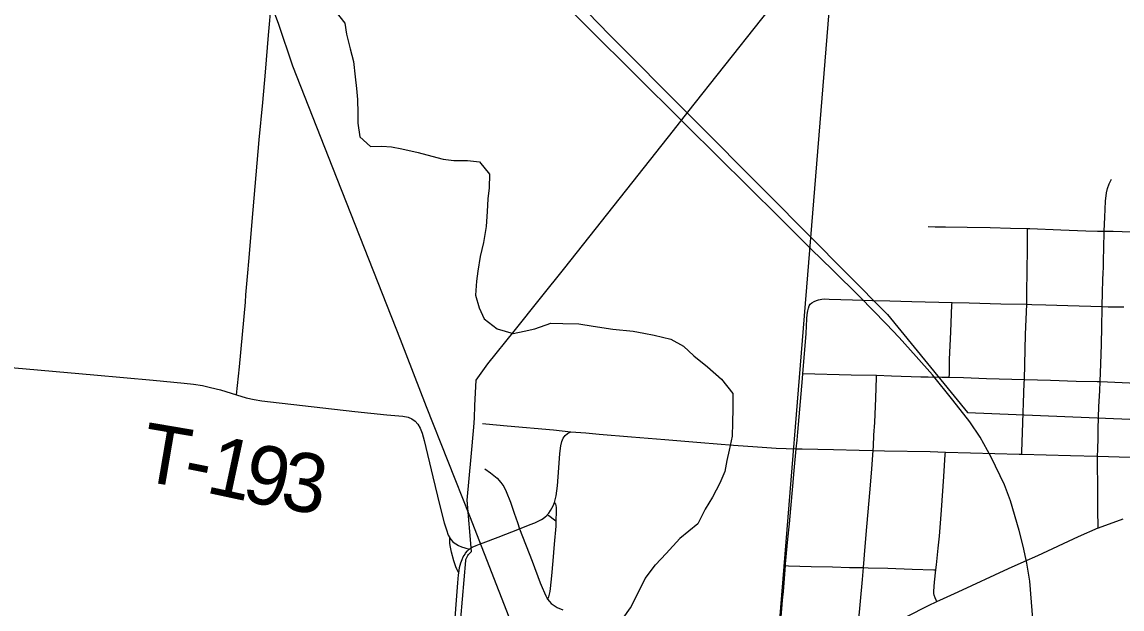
# Model space of a CAD drawing. Extents: x 0 to 1101, y 0 to 440.
# Drawn here: x 839.64 to 840.701, y 377.319 to 377.885 of the extents above; entities that cross this region are included whole.
import ezdxf

# ---------------------------------------------------------------- set-up
doc = ezdxf.new("R2010")
doc.units = 0
for name, color, linetype in [('GM_X_City_Street', 7, 'Continuous'), ('GM_X_Corporation', 7, 'Continuous'), ('GM_X_County_Road', 7, 'Continuous'), ('GM_X_Minor_River', 7, 'Continuous'), ('GM_X_Rail_Line', 7, 'Continuous'), ('GM_X_Section', 7, 'Continuous'), ('GM_X_State_Route', 7, 'Continuous'), ('GM_X_Township_Road', 7, 'Continuous'), ('GM_X_Township_Road_Text', 7, 'Continuous')]:
    doc.layers.add(name, color=color, linetype=linetype)

msp = doc.modelspace()

# ---------------------------------------------------------------- linework, layer by layer
at = {"layer": 'GM_X_City_Street'}
for points in [[(840.6776, 377.3969), (840.6773, 377.4146), (840.6772, 377.434), (840.677, 377.4612), (840.6771, 377.4659), (840.6772, 377.4723), (840.6776, 377.4837), (840.6778, 377.4924), (840.6784, 377.5138), (840.6792, 377.5291), (840.6796, 377.5378), (840.6803, 377.555), (840.6809, 377.5736), (840.6811, 377.5908), (840.6815, 377.6087), (840.6816, 377.6103), (840.6818, 377.624), (840.6822, 377.6357), (840.6825, 377.6431), (840.6827, 377.6474), (840.6827, 377.6543), (840.683, 377.6673), (840.6836, 377.6821), (840.6836, 377.683), (840.6841, 377.6965), (840.6849, 377.7119), (840.6857, 377.7199), (840.6866, 377.7241), (840.6884, 377.7287), (840.6904, 377.7332)], [(840.5138, 377.6873), (840.5205, 377.6872), (840.5305, 377.6871), (840.5513, 377.6867), (840.5736, 377.6863), (840.5931, 377.6859), (840.6094, 377.6854), (840.6119, 377.6854), (840.6415, 377.6842), (840.6657, 377.6833), (840.6771, 377.683), (840.6836, 377.683), (840.692, 377.6829), (840.7186, 377.6821), (840.7414, 377.6814), (840.756, 377.6807), (840.7618, 377.6805), (840.7818, 377.6798), (840.8067, 377.6788), (840.8266, 377.6784), (840.8293, 377.6783)], [(840.6065, 377.5399), (840.6077, 377.5834), (840.6087, 377.6125), (840.6088, 377.6193), (840.609, 377.6288), (840.6092, 377.6391), (840.6096, 377.6714), (840.6094, 377.6842), (840.6094, 377.6854)], [(840.3929, 377.5457), (840.3954, 377.5762), (840.3959, 377.5843), (840.3967, 377.5984), (840.3969, 377.6025), (840.3975, 377.606), (840.3981, 377.6087), (840.3989, 377.6108), (840.4, 377.6125), (840.4016, 377.6139), (840.4037, 377.6152), (840.4061, 377.6162)], [(840.4061, 377.6162), (840.408, 377.6168), (840.4111, 377.6173), (840.4138, 377.6176), (840.4181, 377.6175), (840.4406, 377.6167), (840.4599, 377.6162), (840.4768, 377.6158), (840.4978, 377.6152), (840.5368, 377.6142), (840.5532, 377.6137), (840.5839, 377.6129), (840.6087, 377.6125), (840.6137, 377.6123), (840.6271, 377.6119), (840.6485, 377.6113), (840.6816, 377.6103), (840.6872, 377.6101), (840.7024, 377.6099)], [(840.534, 377.542), (840.5341, 377.5451), (840.5344, 377.5592), (840.5354, 377.5859), (840.5366, 377.6119), (840.5368, 377.6142)], [(840.4468, 377.2877), (840.4466, 377.2893), (840.4462, 377.2921), (840.4462, 377.2951), (840.4466, 377.3052), (840.4503, 377.347), (840.4512, 377.3585), (840.4528, 377.3789), (840.4544, 377.3978), (840.4576, 377.434), (840.4592, 377.4537), (840.4605, 377.4713), (840.4608, 377.4755), (840.4614, 377.4862), (840.4621, 377.4984), (840.4633, 377.5219), (840.4638, 377.5417), (840.4639, 377.5439)], [(840.6039, 377.4679), (840.6039, 377.4701), (840.6046, 377.4888), (840.6064, 377.5365), (840.6065, 377.5399)], [(840.0839, 377.4973), (840.087, 377.497), (840.1074, 377.4951), (840.1521, 377.4913), (840.1689, 377.4893)], [(840.1689, 377.4893), (840.1737, 377.4891), (840.1835, 377.4884), (840.1964, 377.4873), (840.2275, 377.4845), (840.2598, 377.4819), (840.2943, 377.4792), (840.3258, 377.4767), (840.3489, 377.475), (840.3671, 377.4738), (840.3862, 377.4731)], [(840.3672, 377.2481), (840.3674, 377.255), (840.3679, 377.2655), (840.3726, 377.3188), (840.3733, 377.327), (840.3741, 377.3355), (840.3761, 377.3604), (840.3762, 377.362), (840.3784, 377.386), (840.3799, 377.4007), (840.3812, 377.4155), (840.383, 377.4369), (840.3843, 377.452), (840.3862, 377.4731)], [(840.3862, 377.4731), (840.3922, 377.4729), (840.4222, 377.4724), (840.4472, 377.4717), (840.4605, 377.4713), (840.4717, 377.471), (840.5157, 377.4703), (840.5303, 377.4699), (840.5546, 377.4693), (840.6014, 377.468), (840.6039, 377.4679), (840.651, 377.4667), (840.6771, 377.4659), (840.7505, 377.4636), (840.7549, 377.4635), (840.7931, 377.4629), (840.8223, 377.4623), (840.8243, 377.4623)], [(840.5221, 377.3257), (840.5215, 377.327), (840.5205, 377.3292), (840.5196, 377.3319), (840.5192, 377.3335), (840.519, 377.3359), (840.5197, 377.3444), (840.521, 377.3565), (840.5216, 377.3613), (840.5234, 377.3773), (840.5246, 377.3888), (840.5264, 377.4138), (840.5287, 377.4464), (840.5302, 377.4676), (840.5303, 377.4699)], [(840.086, 377.4538), (840.0914, 377.4499), (840.0978, 377.4447), (840.1015, 377.4407), (840.1042, 377.4367), (840.1066, 377.4318), (840.1107, 377.4215), (840.1143, 377.4109), (840.1174, 377.4021), (840.1196, 377.396), (840.1316, 377.3648), (840.1395, 377.3438), (840.1413, 377.3393), (840.1435, 377.3343), (840.1449, 377.3313), (840.1466, 377.3279), (840.1484, 377.3257), (840.1501, 377.324), (840.1518, 377.3227), (840.1559, 377.32), (840.1612, 377.3177)], [(840.1466, 377.3279), (840.1477, 377.3302), (840.1485, 377.3329), (840.1491, 377.3354), (840.1495, 377.3383), (840.1508, 377.3507), (840.1519, 377.3651), (840.1532, 377.381), (840.1547, 377.3983), (840.1548, 377.4034), (840.1552, 377.4128), (840.1552, 377.4166), (840.1549, 377.4183), (840.1544, 377.4197), (840.1533, 377.4213)], [(840.1463, 377.4095), (840.1476, 377.4086), (840.1532, 377.4046), (840.1548, 377.4034)], [(840.493, 377.3115), (840.5141, 377.3219), (840.5221, 377.3257), (840.5286, 377.3287), (840.5426, 377.3352), (840.5912, 377.3577), (840.6063, 377.3643), (840.6194, 377.3702), (840.6586, 377.3885), (840.6776, 377.3969), (840.6779, 377.397), (840.7018, 377.4055)], [(840.3761, 377.3604), (840.3788, 377.3603), (840.4007, 377.3597), (840.4215, 377.3591), (840.4378, 377.3587), (840.4512, 377.3585), (840.4558, 377.3584), (840.4749, 377.3578), (840.4982, 377.357), (840.5193, 377.3565), (840.521, 377.3565)]]:
    msp.add_lwpolyline(points, dxfattribs=at)
at = {"layer": 'GM_X_Corporation'}
msp.add_lwpolyline([(840.0614, 377.2907), (840.0676, 377.3655), (840.0678, 377.3662), (840.0681, 377.3671), (840.0686, 377.3683), (840.0692, 377.3694), (840.0697, 377.3703), (840.0703, 377.3711), (840.071, 377.3719), (840.0715, 377.3725), (840.0722, 377.3731), (840.0728, 377.3736), (840.0733, 377.374), (840.0691, 377.4235), (840.0728, 377.4653), (840.0754, 377.494), (840.0759, 377.5025), (840.0764, 377.5148), (840.0776, 377.5391), (840.0889, 377.555), (840.1143, 377.5866), (840.1398, 377.6184), (840.1631, 377.6474), (840.2338, 377.7368), (840.268, 377.7801), (840.2819, 377.7976), (840.4245, 377.9781)], dxfattribs=at)
at = {"layer": 'GM_X_County_Road'}
msp.add_lwpolyline([(840.0608, 377.353), (840.0594, 377.3562), (840.0581, 377.3591), (840.0561, 377.3651), (840.0539, 377.3733), (840.053, 377.3781), (840.0524, 377.3816), (840.0524, 377.3847), (840.0524, 377.3868)], dxfattribs=at)
at = {"layer": 'GM_X_Minor_River'}
for points in [[(839.94, 377.8972), (839.9511, 377.8834), (839.9525, 377.8728), (839.956, 377.8587), (839.9592, 377.8465), (839.9608, 377.8316), (839.9622, 377.8206), (839.9631, 377.81), (839.9636, 377.7967), (839.9635, 377.7872), (839.9655, 377.7739), (839.9756, 377.7646), (839.9866, 377.7648), (839.9961, 377.7643), (840.0059, 377.7622), (840.0218, 377.7589), (840.035, 377.7552), (840.0459, 377.7524), (840.0561, 377.751), (840.0694, 377.7512), (840.0808, 377.7499), (840.0904, 377.7379), (840.0902, 377.7247), (840.0889, 377.7141), (840.0883, 377.7019), (840.0873, 377.6875), (840.0847, 377.672), (840.0814, 377.6584), (840.0793, 377.6444), (840.078, 377.6346), (840.077, 377.6213)], [(840.077, 377.6213), (840.0806, 377.6091), (840.0853, 377.5984), (840.098, 377.5887), (840.1135, 377.5843), (840.1238, 377.5864), (840.1344, 377.5888), (840.1497, 377.5942), (840.1611, 377.594), (840.1766, 377.5934), (840.1906, 377.5912), (840.2095, 377.5883), (840.2292, 377.5864), (840.2395, 377.5847), (840.2493, 377.5826), (840.2655, 377.5789), (840.2775, 377.5719), (840.2876, 377.5626), (840.3007, 377.5521), (840.3142, 377.5401), (840.3253, 377.5263), (840.3254, 377.5119), (840.3248, 377.4982), (840.3246, 377.4853), (840.3217, 377.4717), (840.3196, 377.4619), (840.3175, 377.4513), (840.3128, 377.44), (840.3057, 377.4265), (840.2987, 377.4148), (840.2916, 377.4006), (840.2742, 377.3866)], [(840.2195, 377.3097), (840.2265, 377.3198), (840.234, 377.3341), (840.2408, 377.3481), (840.2505, 377.3612), (840.261, 377.372), (840.2742, 377.3866)]]:
    msp.add_lwpolyline(points, dxfattribs=at)
at = {"layer": 'GM_X_Rail_Line'}
for points in [[(839.8789, 379.3264), (839.8118, 378.979), (839.799, 378.907), (839.7936, 378.8544), (839.7913, 378.8138), (839.7881, 378.7403), (839.7867, 378.6724), (839.798, 378.5884), (839.8359, 378.4179), (839.9024, 378.2551), (839.9828, 378.1152), (840.0587, 378.0246), (840.2064, 377.8723), (840.3593, 377.7186), (840.4745, 377.6025), (840.5516, 377.5079), (840.8256, 377.4968), (840.8234, 377.4494), (840.8342, 377.3998), (840.8845, 377.2597), (840.9008, 377.1922), (840.9076, 377.1505), (840.9245, 377.0376), (840.9467, 376.9246)], [(840.2345, 376.9923), (840.2188, 377.0325), (840.1332, 377.2501), (840.114, 377.2992), (840.0714, 377.4081), (840.0297, 377.5135), (840.0045, 377.5784), (839.9394, 377.7439), (839.9008, 377.8421), (839.8871, 377.8831), (839.8735, 377.9192)], [(840.6176, 377.2725), (840.6117, 377.3453), (840.609, 377.3628), (840.6052, 377.3793), (840.6016, 377.3943), (840.5932, 377.4229), (840.5873, 377.4382), (840.5745, 377.4649), (840.5637, 377.4842), (840.554, 377.4991), (840.5374, 377.5198), (840.5177, 377.5444), (840.5022, 377.5621), (840.4858, 377.5804), (840.4732, 377.5937), (840.4477, 377.6197), (840.4215, 377.6455), (840.4007, 377.6657), (840.3703, 377.696), (840.2804, 377.7849), (840.227, 377.8383), (840.1541, 377.9106)]]:
    msp.add_lwpolyline(points, dxfattribs=at)
at = {"layer": 'GM_X_Section'}
msp.add_lwpolyline([(841.4351, 377.8872), (841.3335, 376.8864), (840.3439, 376.9792), (840.4251, 377.982)], close=True, dxfattribs=at)
at = {"layer": 'GM_X_State_Route'}
for points in [[(840.3862, 377.4731), (840.3873, 377.4814), (840.3881, 377.489), (840.3925, 377.541), (840.3929, 377.5457)], [(840.3929, 377.5457), (840.4394, 377.5444), (840.4639, 377.5439), (840.4782, 377.5434), (840.5067, 377.5425), (840.5138, 377.5424)], [(840.5138, 377.5424), (840.527, 377.5422), (840.534, 377.542), (840.5477, 377.5417), (840.5698, 377.541), (840.6065, 377.5399), (840.6316, 377.5391), (840.6566, 377.5383), (840.6767, 377.5378), (840.6796, 377.5378), (840.7079, 377.5368), (840.7245, 377.5364), (840.7407, 377.536), (840.7536, 377.5358)], [(840.1533, 377.4213), (840.1547, 377.4276), (840.1561, 377.4374), (840.1574, 377.4547), (840.1583, 377.4684), (840.1593, 377.4758), (840.1604, 377.4801), (840.1617, 377.4832), (840.1635, 377.4858), (840.1658, 377.4877), (840.1689, 377.4893)], [(840.1689, 377.4893), (840.1737, 377.4891), (840.1835, 377.4884), (840.1964, 377.4873), (840.2275, 377.4845), (840.2598, 377.4819), (840.2943, 377.4792), (840.3258, 377.4767), (840.3489, 377.475), (840.3671, 377.4738), (840.3862, 377.4731)], [(840.0809, 377.3811), (840.0843, 377.3825), (840.0988, 377.3879), (840.1196, 377.396), (840.1298, 377.4001), (840.1342, 377.4018), (840.1367, 377.4029), (840.1388, 377.4038), (840.1407, 377.4049), (840.1423, 377.4059), (840.1442, 377.4074), (840.1458, 377.4088), (840.1463, 377.4095), (840.1477, 377.4111), (840.1492, 377.4134), (840.1507, 377.4157), (840.152, 377.4181), (840.1533, 377.4213)], [(840.0574, 377.3099), (840.0587, 377.3272), (840.0599, 377.3438), (840.0606, 377.3516), (840.0608, 377.353), (840.0616, 377.3587), (840.0628, 377.363), (840.064, 377.3664), (840.0652, 377.369), (840.0669, 377.3716)], [(840.0669, 377.3716), (840.0674, 377.3724), (840.0693, 377.3746), (840.071, 377.3763)], [(840.071, 377.3763), (840.0739, 377.3781), (840.0775, 377.3797), (840.0809, 377.3811)]]:
    msp.add_lwpolyline(points, dxfattribs=at)
at = {"layer": 'GM_X_Township_Road'}
for points in [[(839.8465, 377.5251), (839.8494, 377.5521), (839.855, 377.6146), (839.8556, 377.6214), (839.8572, 377.6393), (839.8587, 377.6572), (839.8615, 377.6923), (839.8684, 377.7711), (839.8717, 377.8069), (839.8744, 377.8361), (839.8773, 377.872), (839.8802, 377.9041)], [(839.6177, 377.5524), (839.7087, 377.5443), (839.7661, 377.5392), (839.796, 377.5362), (839.805, 377.5353), (839.8137, 377.5342), (839.8215, 377.5323), (839.8309, 377.5299), (839.8465, 377.5251), (839.8558, 377.5222), (839.8636, 377.5206), (839.871, 377.5192), (839.8794, 377.5182), (839.9605, 377.5089), (839.9914, 377.5059), (840.0069, 377.5045), (840.0119, 377.5034), (840.0155, 377.502), (840.0187, 377.4997), (840.0213, 377.4968), (840.0236, 377.4929), (840.0255, 377.4882), (840.0275, 377.4809), (840.0357, 377.4459), (840.0426, 377.4179), (840.0468, 377.4017), (840.0489, 377.3948), (840.0507, 377.3898), (840.0521, 377.3873), (840.0524, 377.3868), (840.0535, 377.3852), (840.0552, 377.3835), (840.0564, 377.3825), (840.0581, 377.3814), (840.0606, 377.3798), (840.0634, 377.3786), (840.0666, 377.3776), (840.071, 377.3763)]]:
    msp.add_lwpolyline(points, dxfattribs=at)

# ---------------------------------------------------------------- texts
at = {"layer": 'GM_X_Township_Road_Text'}
for s, rotation, p in [('T', 350.3397, (839.7514, 377.4428)), ('1', 347.8914, (839.8155, 377.4312)), ('9', 347.972, (839.8498, 377.4238)), ('3', 350.922, (839.8872, 377.4159)), ('-', 348.6663, (839.7928, 377.4357))]:
    msp.add_text(s, height=0.0568, rotation=rotation, dxfattribs=at).set_placement(p)

doc.saveas('drawing.dxf')
